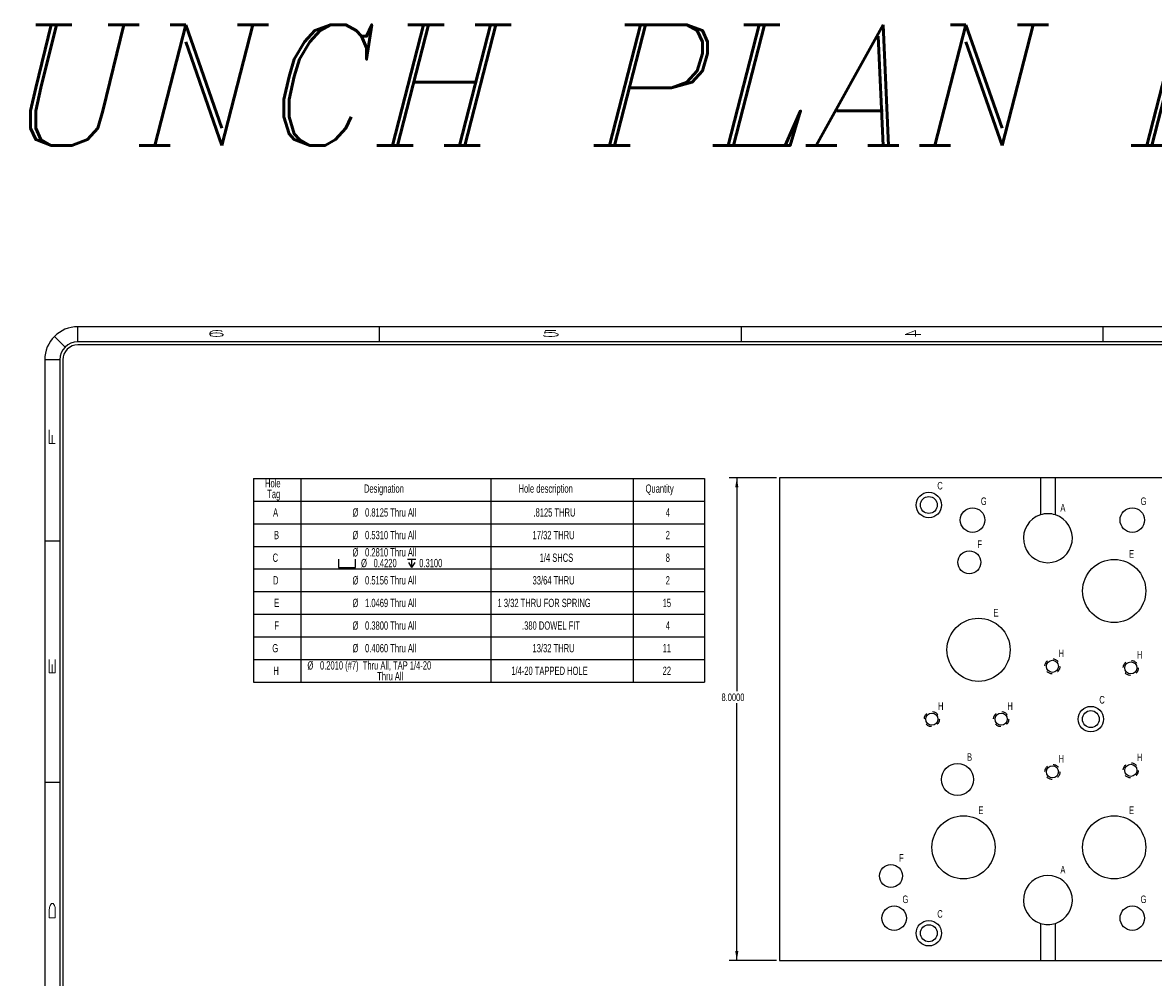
# Model space of a CAD drawing. Header units: inches. Extents: x 1802 to 2468, y -253 to -72.
# Tile 430 of 570: x 2194 to 2213, y -145 to -130. Entities that reach past the tile are written whole.
import ezdxf

# ---------------------------------------------------------------- set-up
doc = ezdxf.new("R2010")
doc.units = ezdxf.units.IN
doc.header["$LTSCALE"] = 0.5
doc.header["$MEASUREMENT"] = 0
doc.linetypes.add('HIDDEN', pattern=[0.225, 0.15, -0.075])
for name, color, linetype in [('SID-M-D', 42, 'Continuous'), ('SID-M-H', 4, 'HIDDEN'), ('SID-M-S', 105, 'Continuous')]:
    doc.layers.add(name, color=color, linetype=linetype)
doc.styles.add('I', font='ITALIC.SHX')
doc.styles.add('R', font='ROMAND.SHX')
doc.styles.add('SLDTEXTSTYLE0', font='TXT', dxfattribs={"width": 0.595745})

# ---------------------------------------------------------------- blocks, each defined once
blk = doc.blocks.new('*U9')
at = {"layer": 'SID-M-S'}
for p, q in [((0, 22.55), (-34, 22.55)), ((-34, 22.3), (-34, 22.55)), ((-29, 22.55), (-29, 22.3)), ((-23, 22.55), (-23, 22.3)), ((-17, 22.55), (-17, 22.3)), ((-34.212, 22.212), (-34.389, 22.389)), ((0, 22.3), (-34, 22.3)), ((0, 22.25), (-34, 22.25)), ((-34.3, 22), (-34.55, 22)), ((-34.55, 22), (-34.55, 0)), ((-34.3, 22), (-34.3, 0)), ((-34.25, 22), (-34.25, 0)), ((-34.55, 19), (-34.3, 19)), ((-34.55, 15), (-34.3, 15))]:
    blk.add_line(p, q, dxfattribs=at)
for radius in [0.55, 0.3, 0.25]:
    blk.add_arc((-34, 22), radius, 90, 180, dxfattribs=at)
at = {"layer": 'SID-M-D', "style": 'R', "width": 4}
for s, p in [('6', (-31.882, 22.386)), ('5', (-26.327, 22.386)), ('4', (-20.327, 22.386))]:
    blk.add_text(s, height=0.1, dxfattribs=at).set_placement(p)
for s, p in [('F', (-34.374, 20.547)), ('E', (-34.374, 16.743)), ('D', (-34.374, 12.681))]:
    blk.add_text(s, height=0.1, rotation=90, dxfattribs=at).set_placement(p)
blk = doc.blocks.new('SW_SYMBOL_HOLE_SPOT')
at = {"layer": 'SID-M-D', "color": 0}
for p, q in [((0, 34.4), (0, 3)), ((0, 3), (63, 3)), ((63, 3), (63, 34.4))]:
    blk.add_line(p, q, dxfattribs=at)
blk = doc.blocks.new('SW_SYMBOL_HOLE_DEPTH')
at = {"layer": 'SID-M-D', "color": 0}
for p, q in [((0, 34.4), (31.5, 34.4)), ((3.9, 21.9), (15.7, 3)), ((15.7, 34.4), (15.7, 3)), ((27.6, 21.9), (15.7, 3))]:
    blk.add_line(p, q, dxfattribs=at)

msp = doc.modelspace()

# ---------------------------------------------------------------- linework, layer by layer
at = {"layer": 'SID-M-D', "color": 0}
for p, q in [((2197.81939, -137.06335), (2197.81939, -137.43835)), ((2197.81939, -137.06335), (2198.60679, -137.06335)), ((2198.60679, -137.06335), (2198.60679, -137.43835)), ((2198.60679, -137.06335), (2201.75639, -137.06335)), ((2201.75639, -137.06335), (2201.75639, -137.43835)), ((2201.75639, -137.06335), (2204.1186, -137.06335)), ((2204.1186, -137.06335), (2204.1186, -137.43835)), ((2204.1186, -137.06335), (2205.2997, -137.06335)), ((2205.2997, -137.06335), (2205.2997, -137.43835)), ((2197.81939, -137.43835), (2198.60679, -137.43835)), ((2197.81939, -137.43835), (2197.81939, -137.81335)), ((2198.60679, -137.43835), (2201.75639, -137.43835)), ((2198.60679, -137.43835), (2198.60679, -137.81335)), ((2201.75639, -137.43835), (2204.1186, -137.43835)), ((2201.75639, -137.43835), (2201.75639, -137.81335)), ((2204.1186, -137.43835), (2205.2997, -137.43835)), ((2204.1186, -137.43835), (2204.1186, -137.81335)), ((2205.2997, -137.43835), (2205.2997, -137.81335)), ((2197.81939, -137.81335), (2197.81939, -138.18835)), ((2197.81939, -137.81335), (2198.60679, -137.81335)), ((2198.60679, -137.81335), (2198.60679, -138.18835)), ((2198.60679, -137.81335), (2201.75639, -137.81335)), ((2201.75639, -137.81335), (2201.75639, -138.18835)), ((2201.75639, -137.81335), (2204.1186, -137.81335)), ((2204.1186, -137.81335), (2204.1186, -138.18835)), ((2204.1186, -137.81335), (2205.2997, -137.81335)), ((2205.2997, -137.81335), (2205.2997, -138.18835)), ((2197.81939, -138.18835), (2197.81939, -138.56335)), ((2197.81939, -138.18835), (2198.60679, -138.18835)), ((2198.60679, -138.18835), (2198.60679, -138.56335)), ((2198.60679, -138.18835), (2201.75639, -138.18835)), ((2201.75639, -138.18835), (2201.75639, -138.56335)), ((2201.75639, -138.18835), (2204.1186, -138.18835)), ((2204.1186, -138.18835), (2204.1186, -138.56335)), ((2204.1186, -138.18835), (2205.2997, -138.18835)), ((2205.2997, -138.18835), (2205.2997, -138.56335)), ((2197.81939, -138.56335), (2197.81939, -138.93835)), ((2197.81939, -138.56335), (2198.60679, -138.56335)), ((2198.60679, -138.56335), (2198.60679, -138.93835)), ((2198.60679, -138.56335), (2201.75639, -138.56335)), ((2201.75639, -138.56335), (2201.75639, -138.93835)), ((2201.75639, -138.56335), (2204.1186, -138.56335)), ((2204.1186, -138.56335), (2204.1186, -138.93835)), ((2204.1186, -138.56335), (2205.2997, -138.56335)), ((2205.2997, -138.56335), (2205.2997, -138.93835)), ((2197.81939, -138.93835), (2197.81939, -139.31335)), ((2197.81939, -138.93835), (2198.60679, -138.93835)), ((2198.60679, -138.93835), (2198.60679, -139.31335)), ((2198.60679, -138.93835), (2201.75639, -138.93835)), ((2201.75639, -138.93835), (2201.75639, -139.31335)), ((2201.75639, -138.93835), (2204.1186, -138.93835)), ((2204.1186, -138.93835), (2204.1186, -139.31335)), ((2204.1186, -138.93835), (2205.2997, -138.93835)), ((2205.2997, -138.93835), (2205.2997, -139.31335)), ((2197.81939, -139.31335), (2197.81939, -139.68835)), ((2197.81939, -139.31335), (2198.60679, -139.31335)), ((2198.60679, -139.31335), (2198.60679, -139.68835)), ((2198.60679, -139.31335), (2201.75639, -139.31335)), ((2201.75639, -139.31335), (2201.75639, -139.68835)), ((2201.75639, -139.31335), (2204.1186, -139.31335)), ((2204.1186, -139.31335), (2204.1186, -139.68835)), ((2204.1186, -139.31335), (2205.2997, -139.31335)), ((2205.2997, -139.31335), (2205.2997, -139.68835)), ((2197.81939, -139.68835), (2197.81939, -140.06335)), ((2197.81939, -139.68835), (2198.60679, -139.68835)), ((2198.60679, -139.68835), (2198.60679, -140.06335)), ((2198.60679, -139.68835), (2201.75639, -139.68835)), ((2201.75639, -139.68835), (2201.75639, -140.06335)), ((2201.75639, -139.68835), (2204.1186, -139.68835)), ((2204.1186, -139.68835), (2204.1186, -140.06335)), ((2204.1186, -139.68835), (2205.2997, -139.68835)), ((2205.2997, -139.68835), (2205.2997, -140.06335)), ((2197.81939, -140.06335), (2197.81939, -140.43835)), ((2197.81939, -140.06335), (2198.60679, -140.06335)), ((2198.60679, -140.06335), (2198.60679, -140.43835)), ((2198.60679, -140.06335), (2201.75639, -140.06335)), ((2201.75639, -140.06335), (2201.75639, -140.43835)), ((2201.75639, -140.06335), (2204.1186, -140.06335)), ((2204.1186, -140.06335), (2204.1186, -140.43835)), ((2204.1186, -140.06335), (2205.2997, -140.06335)), ((2205.2997, -140.06335), (2205.2997, -140.43835)), ((2197.81939, -140.43835), (2198.60679, -140.43835)), ((2198.60679, -140.43835), (2201.75639, -140.43835)), ((2201.75639, -140.43835), (2204.1186, -140.43835)), ((2204.1186, -140.43835), (2205.2997, -140.43835))]:
    msp.add_line(p, q, dxfattribs=at)
at = {"layer": 'SID-M-D'}
for p, q in [((2206.49779, -137.05319), (2205.71272, -137.05319)), ((2205.83772, -137.05319), (2205.83772, -140.59079)), ((2205.83772, -145.05319), (2205.83772, -140.78923)), ((2206.49779, -145.05319), (2205.71272, -145.05319))]:
    msp.add_line(p, q, dxfattribs=at)
for points in [[(2205.83772, -137.05319), (2205.81172, -137.20919), (2205.86372, -137.20919)], [(2205.83772, -145.05319), (2205.86372, -144.89719), (2205.81172, -144.89719)]]:
    msp.add_solid(points, dxfattribs=at)
at = {"layer": 'SID-M-H'}
for centre in [(2211.07279, -140.17819), (2212.37279, -140.20419), (2209.07279, -141.05319), (2210.22279, -141.05319), (2212.37279, -141.90219), (2211.07279, -141.92819)]:
    msp.add_circle(centre, 0.125, dxfattribs=at)
at = {"layer": 'SID-M-S'}
for p, q in [((2210.87279, -137.05319), (2206.54779, -137.05319)), ((2206.54779, -137.05319), (2206.54779, -145.05319)), ((2210.87279, -137.05319), (2210.87279, -137.66665)), ((2211.12279, -137.05319), (2210.87279, -137.05319)), ((2211.12279, -137.66665), (2211.12279, -137.05319)), ((2220.87279, -137.05319), (2211.12279, -137.05319)), ((2210.87279, -144.43973), (2210.87279, -145.05319)), ((2211.12279, -145.05319), (2211.12279, -144.43973)), ((2206.54779, -145.05319), (2210.87279, -145.05319)), ((2210.87279, -145.05319), (2211.12279, -145.05319)), ((2211.12279, -145.05319), (2220.87279, -145.05319))]:
    msp.add_line(p, q, dxfattribs=at)
for centre, radius in [((2209.02279, -137.50319), 0.211), ((2209.02279, -137.50319), 0.1405), ((2209.74779, -137.75319), 0.203), ((2212.39779, -137.75319), 0.203), ((2209.69399, -138.45319), 0.19), ((2212.09779, -138.92819), 0.52345), ((2209.84779, -139.90319), 0.52345), ((2211.07279, -140.17819), 0.1005), ((2212.37279, -140.20419), 0.1005), ((2211.71029, -141.05319), 0.211), ((2209.07279, -141.05319), 0.1005), ((2210.22279, -141.05319), 0.1005), ((2211.71029, -141.05319), 0.1405), ((2209.49779, -142.05319), 0.2655), ((2211.07279, -141.92819), 0.1005), ((2212.37279, -141.90219), 0.1005), ((2209.59779, -143.17819), 0.52345), ((2212.09779, -143.17819), 0.52345), ((2208.39399, -143.65319), 0.19), ((2208.44779, -144.35319), 0.203), ((2212.39779, -144.35319), 0.203), ((2209.02279, -144.60319), 0.211), ((2209.02279, -144.60319), 0.1405)]:
    msp.add_circle(centre, radius, dxfattribs=at)
for centre, start, end in [((2210.99779, -138.05319), 107.920213, 72.079787), ((2210.99779, -138.05319), 72.079787, 107.920213), ((2210.99779, -144.05319), 287.920213, 252.079787), ((2210.99779, -144.05319), 252.079787, 287.920213)]:
    msp.add_arc(centre, 0.40625, start, end, dxfattribs=at)

# ---------------------------------------------------------------- block references
at = {"layer": 'SID-M-D'}
msp.add_blockref('*U9', (2228.90783, -157.09685), dxfattribs=at)
at = {"layer": 'SID-M-D', "color": 0, "xscale": 0.004470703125, "yscale": 0.004470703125, "zscale": 0.004470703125}
for name, p in [('SW_SYMBOL_HOLE_SPOT', (2199.23333, -138.55533)), ('SW_SYMBOL_HOLE_DEPTH', (2200.373, -138.55533))]:
    msp.add_blockref(name, p, dxfattribs=at)

# ---------------------------------------------------------------- texts
at = {"color": 6, "style": 'I'}
msp.add_text('PUNCH PLAN DETAILS', height=2, dxfattribs=at).set_placement((2191.81025, -131.54108))
at = {"layer": 'SID-M-D', "style": 'SLDTEXTSTYLE0', "width": 0.75}
for s, p in [('C', (2209.16336, -137.24521)), ('G', (2209.88563, -137.50273)), ('G', (2212.53563, -137.50273)), ('A', (2211.20514, -137.61174)), ('F', (2209.82738, -138.21495)), ('E', (2212.34523, -138.37661)), ('E', (2210.09523, -139.35161)), ('H', (2211.17557, -140.02405)), ('H', (2212.47557, -140.05005)), ('C', (2211.85086, -140.79521)), ('H', (2209.17557, -140.89905)), ('H', (2210.32557, -140.89905)), ('B', (2209.657, -141.744)), ('H', (2211.17557, -141.77405)), ('H', (2212.47557, -141.74805)), ('E', (2209.84523, -142.62661)), ('E', (2212.34523, -142.62661)), ('F', (2208.52738, -143.41495)), ('A', (2211.20514, -143.61174)), ('G', (2208.58563, -144.10273)), ('G', (2212.53563, -144.10273)), ('C', (2209.16336, -144.34521))]:
    msp.add_text(s, height=0.125, dxfattribs=at).set_placement(p)
at = {"layer": 'SID-M-D', "color": 0, "attachment_point": 1, "style": 'SLDTEXTSTYLE0'}
for s, insert, char_height in [('Hole', (2198.01204, -137.07322), 0.137795), ('Tag', (2198.04936, -137.25139), 0.137795), ('Designation', (2199.65328, -137.16231), 0.1377953), ('Hole description', (2202.21886, -137.16231), 0.1377953), ('Quantity', (2204.32466, -137.16231), 0.137795), ('A', (2198.14515, -137.55772), 0.1378), ('%%c', (2199.46344, -137.55772), 0.137795), ('0.8125 Thru All', (2199.67126, -137.55772), 0.1377953), ('.8125 THRU', (2202.46507, -137.55772), 0.137795), ('4', (2204.65824, -137.55772), 0.1378), ('B', (2198.16036, -137.93272), 0.1378), ('%%c', (2199.46344, -137.93272), 0.137795), ('0.5310 Thru All', (2199.67126, -137.93272), 0.1377953), ('17/32 THRU', (2202.45033, -137.93272), 0.137795), ('2', (2204.65824, -137.93272), 0.1378), ('%%c', (2199.46344, -138.21863), 0.137795), ('0.2810 Thru All', (2199.67126, -138.21863), 0.1377953), ('C', (2198.13845, -138.30772), 0.1378), ('%%c', (2199.6052, -138.39681), 0.137795), ('0.4220', (2199.81301, -138.39681), 0.137795), ('0.3100', (2200.56987, -138.39681), 0.137795), ('1/4 SHCS', (2202.56736, -138.30772), 0.137795), ('8', (2204.65824, -138.30772), 0.1378), ('D', (2198.14476, -138.68272), 0.1378), ('%%c', (2199.46344, -138.68272), 0.137795), ('0.5156 Thru All', (2199.67126, -138.68272), 0.1377953), ('33/64 THRU', (2202.45033, -138.68272), 0.137795), ('2', (2204.65824, -138.68272), 0.1378), ('E', (2198.16381, -139.05772), 0.1378), ('%%c', (2199.46344, -139.05772), 0.137795), ('1.0469 Thru All', (2199.67126, -139.05772), 0.1377953), ('1 3/32 THRU FOR SPRING', (2201.8692, -139.05772), 0.1377953), ('15', (2204.60734, -139.05772), 0.137795), ('F', (2198.16859, -139.43272), 0.1378), ('%%c', (2199.46344, -139.43272), 0.137795), ('0.3800 Thru All', (2199.67126, -139.43272), 0.1377953), ('.380 DOWEL FIT', (2202.27598, -139.43272), 0.1377953), ('4', (2204.65824, -139.43272), 0.1378), ('G', (2198.13299, -139.80772), 0.1378), ('%%c', (2199.46344, -139.80772), 0.137795), ('0.4060 Thru All', (2199.67126, -139.80772), 0.1377953), ('13/32 THRU', (2202.45033, -139.80772), 0.137795), ('11', (2204.60734, -139.80772), 0.137795), ('%%c', (2198.71562, -140.09363), 0.137795), ('0.2010 (#7)  Thru All, TAP 1/4-20', (2198.92343, -140.09363), 0.1377953), ('H', (2198.15031, -140.18272), 0.1378), ('Thru All', (2199.8728, -140.27181), 0.137795), ('1/4-20 TAPPED HOLE', (2202.09704, -140.18272), 0.1377953), ('22', (2204.60734, -140.18272), 0.137795)]:
    msp.add_mtext(s, dxfattribs=dict(at, insert=insert, char_height=char_height))
at = {"layer": 'SID-M-D', "insert": (2205.58373, -140.6281), "char_height": 0.125, "attachment_point": 1, "style": 'SLDTEXTSTYLE0'}
msp.add_mtext('8.0000', dxfattribs=at)

doc.saveas('drawing.dxf')
